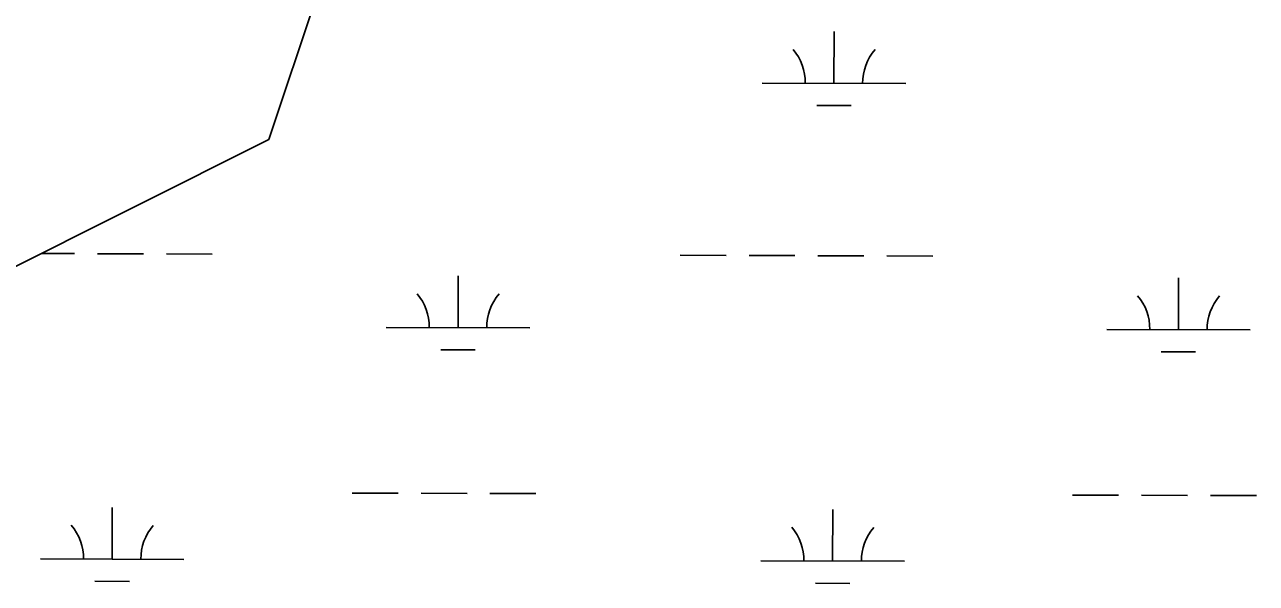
# Model space of a CAD drawing. Extents: x 3161514 to 3199414, y 831166 to 856601.
# Drawn here: x 3190729 to 3191587, y 853239 to 853628 of the extents above; entities that cross this region are included whole.
import ezdxf

# ---------------------------------------------------------------- set-up
doc = ezdxf.new("R2010")
doc.units = 0
doc.layers.add('V-WETL-SWMP', color=7, linetype='Continuous')

msp = doc.modelspace()

# ---------------------------------------------------------------- linework, layer by layer
at = {"layer": 'V-WETL-SWMP'}
for p, q in [((3190942.74, 853678.62), (3190899.33, 853548.29)), ((3191292.97, 853587.39), (3191293.07, 853623.39)), ((3191242.97, 853587.53), (3191342.97, 853587.25)), ((3191280.92, 853571.99), (3191304.92, 853571.92)), ((3190899.33, 853548.29), (3190696.74, 853446.91)), ((3190740.57, 853468.84), (3190763.88, 853468.78)), ((3190779.88, 853468.73), (3190811.88, 853468.65)), ((3190827.88, 853468.6), (3190859.88, 853468.51)), ((3191185.79, 853467.61), (3191217.79, 853467.52)), ((3191233.79, 853467.48), (3191265.79, 853467.39)), ((3191281.79, 853467.35), (3191313.79, 853467.26)), ((3191329.79, 853467.21), (3191361.79, 853467.13)), ((3191031.06, 853417.3), (3191031.16, 853453.3)), ((3191532.96, 853415.91), (3191533.06, 853451.91)), ((3190981.06, 853417.44), (3191081.06, 853417.16)), ((3191482.97, 853416.05), (3191582.96, 853415.77)), ((3191019.02, 853401.9), (3191043.02, 853401.83)), ((3191520.92, 853400.51), (3191544.92, 853400.45)), ((3190957.33, 853302.07), (3190989.33, 853301.98)), ((3191005.33, 853301.94), (3191037.33, 853301.85)), ((3191053.33, 853301.8), (3191085.33, 853301.72)), ((3191459.24, 853300.68), (3191491.24, 853300.59)), ((3191507.24, 853300.55), (3191539.24, 853300.46)), ((3191555.24, 853300.42), (3191587.24, 853300.33)), ((3190790.14, 853256.1), (3190790.24, 853292.1)), ((3191292.05, 853254.71), (3191292.15, 853290.71)), ((3190740.14, 853256.24), (3190840.14, 853255.96)), ((3191242.05, 853254.85), (3191342.05, 853254.58)), ((3190778.1, 853240.7), (3190802.1, 853240.64)), ((3191280, 853239.32), (3191304, 853239.25))]:
    msp.add_line(p, q, dxfattribs=at)
for centre, start, end in [((3191237.72, 853588.01), 359.06989, 40.61354), ((3191348.21, 853587.71), 139.06988, 180.61354), ((3190975.82, 853417.93), 359.06989, 40.61354), ((3191086.3, 853417.62), 139.06988, 180.61354), ((3191477.72, 853416.54), 359.06989, 40.61354), ((3191588.21, 853416.23), 139.06988, 180.61354), ((3190734.9, 853256.73), 359.06989, 40.61354), ((3190845.38, 853256.42), 139.06988, 180.61354), ((3191236.81, 853255.34), 359.06989, 40.61354), ((3191347.29, 853255.04), 139.06988, 180.61354)]:
    msp.add_arc(centre, 35.25, start, end, dxfattribs=at)

doc.saveas('drawing.dxf')
